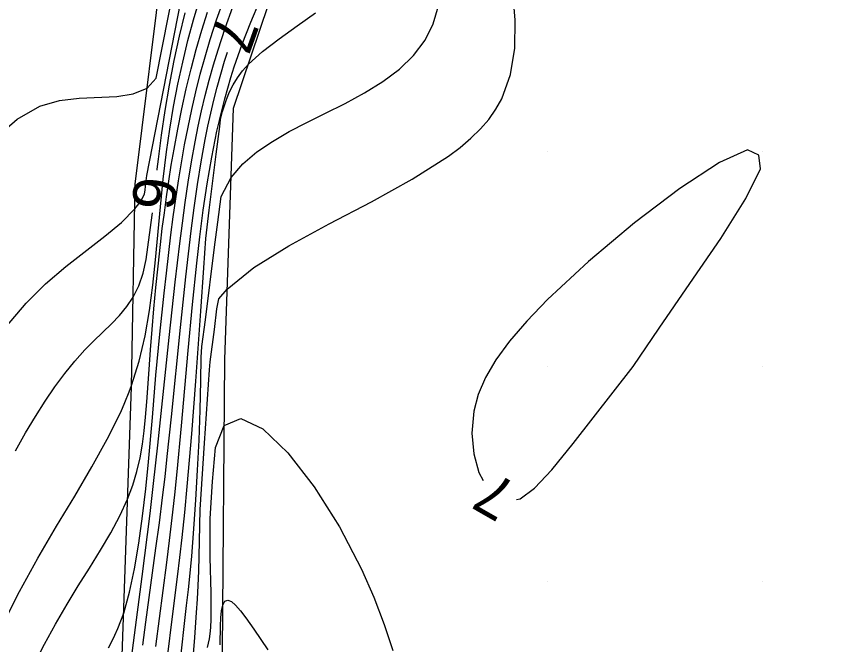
# Model space of a CAD drawing. Extents: x 2602990 to 2605851, y 618069 to 619180.
# Drawn here: x 2603415.29 to 2603453.62, y 618517.06 to 618546.27 of the extents above; entities that cross this region are included whole.
import ezdxf

# ---------------------------------------------------------------- set-up
doc = ezdxf.new("R2010")
doc.units = 0
for name, color, linetype in [('DTM Contours Major', 7, 'Continuous'), ('DTM Contours Minor', 7, 'Continuous'), ('DTM Contours Minor Text', 7, 'Continuous'), ('Exist DTM Crownline', 7, 'Continuous'), ('Exist DTM QL2 LIDAR Elevation Point', 7, 'Continuous'), ('Exist Roads EOP', 7, 'Continuous'), ('PH Exist DTM Breakline', 7, 'Continuous')]:
    doc.layers.add(name, color=color, linetype=linetype)

msp = doc.modelspace()

# ---------------------------------------------------------------- linework, layer by layer
at = {"layer": 'DTM Contours Major'}
msp.add_lwpolyline([(2603416.131, 618516.159), (2603416.593, 618517.08), (2603417.102, 618518.01), (2603417.646, 618518.939), (2603418.167, 618519.786), (2603418.692, 618520.622), (2603419.201, 618521.445), (2603419.678, 618522.255), (2603420.106, 618523.05), (2603420.466, 618523.828), (2603420.71, 618524.477), (2603420.9, 618525.117), (2603421.046, 618525.749), (2603421.155, 618526.377), (2603421.237, 618527.004), (2603421.3, 618527.632), (2603421.358, 618528.355), (2603421.46, 618529.857), (2603421.526, 618530.764), (2603421.601, 618531.707), (2603421.685, 618532.677), (2603421.778, 618533.665), (2603421.88, 618534.663), (2603421.991, 618535.663), (2603422.078, 618536.403), (2603422.172, 618537.142), (2603422.272, 618537.879), (2603422.379, 618538.616), (2603422.496, 618539.355), (2603422.622, 618540.098), (2603422.795, 618541.032), (2603422.985, 618541.968), (2603423.191, 618542.902), (2603423.415, 618543.827), (2603423.657, 618544.74), (2603423.915, 618545.634), (2603424.177, 618546.464)], dxfattribs=at)
at = {"layer": 'DTM Contours Minor'}
for points in [[(2603414.356, 618540.657), (2603415.326, 618541.489), (2603416.379, 618542.093), (2603417.29, 618542.362), (2603418.213, 618542.478), (2603419.965, 618542.554), (2603420.727, 618542.667), (2603421.369, 618542.931), (2603421.797, 618543.406), (2603422.659, 618547.806)], [(2603423.384, 618514.954), (2603423.588, 618517.396), (2603423.671, 618518.559), (2603423.709, 618519.173), (2603423.742, 618519.813), (2603423.771, 618520.481), (2603423.812, 618521.877), (2603423.835, 618523.349), (2603424.039, 618526.433), (2603424.27, 618529.839), (2603424.281, 618530.027), (2603424.3, 618530.215), (2603424.502, 618531.718), (2603424.621, 618532.667), (2603424.702, 618533.136), (2603425.097, 618533.594), (2603426.334, 618534.598), (2603427.968, 618535.606), (2603429.844, 618536.623), (2603431.808, 618537.652), (2603433.707, 618538.698), (2603435.387, 618539.767), (2603435.938, 618540.182), (2603436.435, 618540.604), (2603436.877, 618541.038), (2603437.264, 618541.486), (2603437.596, 618541.953), (2603437.871, 618542.442), (2603438.281, 618543.571), (2603438.474, 618544.795), (2603438.493, 618546.091), (2603438.379, 618547.436)], [(2603414.776, 618531.799), (2603415.738, 618532.945), (2603416.649, 618533.834), (2603417.595, 618534.635), (2603419.405, 618536.046), (2603420.177, 618536.694), (2603420.799, 618537.326), (2603420.98, 618537.558), (2603421.138, 618537.792), (2603421.25, 618538.015), (2603421.275, 618538.198), (2603421.296, 618538.381), (2603421.36, 618538.867), (2603422.93, 618546.892)], [(2603419.579, 618516.916), (2603419.725, 618517.199), (2603419.871, 618517.498), (2603420.013, 618517.816), (2603420.15, 618518.158), (2603420.281, 618518.527), (2603420.554, 618519.493), (2603420.788, 618520.59), (2603420.989, 618521.781), (2603421.159, 618523.03), (2603421.306, 618524.302), (2603421.432, 618525.559), (2603421.615, 618527.616), (2603421.784, 618529.582), (2603421.964, 618531.502), (2603422.161, 618533.395), (2603422.266, 618534.332), (2603422.479, 618536.111), (2603422.589, 618536.954), (2603422.706, 618537.794), (2603422.831, 618538.632), (2603422.967, 618539.468), (2603423.115, 618540.303), (2603423.275, 618541.128), (2603423.449, 618541.95), (2603423.638, 618542.769), (2603423.843, 618543.584), (2603424.065, 618544.393), (2603424.304, 618545.196), (2603424.603, 618546.112), (2603424.919, 618547.01)], [(2603420.388, 618514.415), (2603421.14, 618520.222), (2603421.506, 618523.149), (2603421.673, 618524.559), (2603421.872, 618526.338), (2603422.396, 618531.347), (2603422.68, 618533.914), (2603422.894, 618535.715), (2603423.014, 618536.664), (2603423.143, 618537.614), (2603423.282, 618538.561), (2603423.435, 618539.504), (2603423.603, 618540.439), (2603423.747, 618541.163), (2603423.903, 618541.882), (2603424.071, 618542.596), (2603424.254, 618543.307), (2603424.453, 618544.017), (2603424.668, 618544.725), (2603425.002, 618545.731), (2603425.362, 618546.725), (2603425.557, 618547.227)], [(2603421.773, 618516.966), (2603422.283, 618520.871), (2603422.413, 618521.908), (2603422.537, 618522.956), (2603422.655, 618524.027), (2603422.763, 618525.098), (2603422.963, 618527.23), (2603423.277, 618530.744), (2603423.481, 618532.881), (2603423.681, 618534.804), (2603423.822, 618536.024), (2603423.982, 618537.257), (2603424.165, 618538.494), (2603424.376, 618539.722), (2603424.62, 618540.932), (2603424.734, 618541.438), (2603424.856, 618541.94), (2603424.986, 618542.438), (2603425.123, 618542.933), (2603425.27, 618543.427), (2603425.425, 618543.92), (2603425.79, 618544.977), (2603426.189, 618546.011), (2603426.61, 618546.995)], [(2603414.514, 618517.742), (2603415.43, 618519.525), (2603416.293, 618521.082), (2603417.158, 618522.561), (2603418.001, 618523.97), (2603418.796, 618525.319), (2603419.517, 618526.616), (2603420.142, 618527.871), (2603420.337, 618528.314), (2603420.543, 618528.821), (2603420.649, 618529.109), (2603421.003, 618530.246), (2603421.276, 618531.412), (2603421.483, 618532.594), (2603421.64, 618533.779), (2603421.764, 618534.955), (2603421.989, 618537.418), (2603422.12, 618538.701), (2603422.193, 618539.338), (2603422.274, 618539.977), (2603422.427, 618541.026), (2603422.604, 618542.076), (2603422.803, 618543.119), (2603423.025, 618544.145), (2603423.266, 618545.146), (2603423.527, 618546.115), (2603423.743, 618546.844)], [(2603422.87, 618515.935), (2603423.21, 618518.883), (2603423.291, 618519.616), (2603423.369, 618520.379), (2603423.444, 618521.173), (2603423.549, 618522.45), (2603423.642, 618523.788), (2603423.721, 618525.165), (2603423.787, 618526.563), (2603423.838, 618527.962), (2603423.874, 618529.341), (2603423.892, 618530.407), (2603423.916, 618530.928), (2603424.082, 618532.155), (2603424.509, 618535.535), (2603424.661, 618536.711), (2603424.808, 618537.903), (2603425.279, 618538.786), (2603425.827, 618539.415), (2603426.474, 618539.968), (2603427.201, 618540.462), (2603427.986, 618540.913), (2603428.807, 618541.337), (2603429.644, 618541.752), (2603430.583, 618542.227), (2603431.489, 618542.723), (2603432.338, 618543.252), (2603433.106, 618543.826), (2603433.768, 618544.458), (2603434.298, 618545.16), (2603434.676, 618545.927), (2603434.925, 618546.761)], [(2603421.839, 618539.124), (2603421.845, 618539.175), (2603421.897, 618539.636), (2603422.041, 618540.754), (2603422.214, 618541.904), (2603422.412, 618543.068), (2603422.634, 618544.224), (2603422.876, 618545.353), (2603423.137, 618546.434)], [(2603422.305, 618516.356), (2603422.573, 618518.497), (2603422.79, 618520.212), (2603422.898, 618521.11), (2603423.003, 618522.033), (2603423.126, 618523.209), (2603423.241, 618524.412), (2603423.35, 618525.634), (2603423.452, 618526.863), (2603423.64, 618529.309), (2603423.871, 618532.562), (2603424.008, 618534.578), (2603424.105, 618535.94), (2603424.251, 618537.259), (2603424.58, 618539.861), (2603424.747, 618541.148), (2603424.785, 618541.471), (2603424.881, 618541.85), (2603424.933, 618542.032), (2603425.057, 618542.406), (2603425.202, 618542.761), (2603425.371, 618543.098), (2603425.571, 618543.422), (2603425.806, 618543.736), (2603426.081, 618544.044), (2603426.741, 618544.639), (2603427.519, 618545.23), (2603428.358, 618545.827), (2603429.205, 618546.44)], [(2603421.17, 618517.03), (2603421.31, 618518.106), (2603421.784, 618521.551), (2603421.942, 618522.728), (2603422.091, 618523.897), (2603422.205, 618524.857), (2603422.311, 618525.804), (2603422.505, 618527.659), (2603422.923, 618531.812), (2603423.173, 618534.169), (2603423.292, 618535.23), (2603423.419, 618536.302), (2603423.558, 618537.378), (2603423.711, 618538.45), (2603423.88, 618539.511), (2603424.069, 618540.554), (2603424.194, 618541.17), (2603424.327, 618541.779), (2603424.472, 618542.383), (2603424.627, 618542.984), (2603424.796, 618543.585), (2603424.978, 618544.188), (2603425.117, 618544.603)], [(2603449.821, 618539.821), (2603449.295, 618540.065), (2603447.988, 618539.479), (2603446.153, 618538.276), (2603444.041, 618536.67), (2603441.906, 618534.876), (2603440, 618533.109), (2603439.026, 618532.103), (2603438.229, 618531.175), (2603437.595, 618530.308), (2603437.115, 618529.487), (2603436.777, 618528.697), (2603436.569, 618527.92), (2603436.475, 618526.895), (2603436.563, 618525.924), (2603436.804, 618525.062), (2603436.998, 618524.692)], [(2603438.555, 618523.801), (2603438.723, 618523.841), (2603439.386, 618524.332), (2603440.19, 618525.183), (2603441.188, 618526.406), (2603443.977, 618530), (2603445.182, 618531.782), (2603446.622, 618533.85), (2603448.051, 618535.945), (2603449.224, 618537.811), (2603449.896, 618539.189), (2603449.821, 618539.821)], [(2603415.247, 618526.074), (2603415.72, 618526.909), (2603416.172, 618527.666), (2603416.625, 618528.377), (2603417.079, 618529.042), (2603417.538, 618529.662), (2603418.004, 618530.236), (2603418.479, 618530.763), (2603418.896, 618531.184), (2603419.712, 618531.973), (2603420.089, 618532.367), (2603420.43, 618532.778), (2603420.724, 618533.218), (2603420.986, 618533.75), (2603421.189, 618534.329), (2603421.322, 618534.974), (2603421.601, 618537.031), (2603421.615, 618537.137)], [(2603424.357, 618518.247), (2603424.352, 618519.465), (2603424.31, 618521.103), (2603424.301, 618522.924), (2603424.415, 618524.642), (2603424.555, 618526.231), (2603424.958, 618527.243), (2603425.726, 618527.574), (2603426.746, 618527.091), (2603427.917, 618525.973), (2603429.141, 618524.395), (2603430.316, 618522.535), (2603431.343, 618520.571), (2603431.911, 618519.266), (2603432.39, 618518.002), (2603432.802, 618516.784)], [(2603424.77, 618517.045), (2603424.787, 618517.934), (2603424.805, 618518.3), (2603424.838, 618518.636), (2603424.894, 618518.901), (2603424.992, 618519.083), (2603425.126, 618519.132), (2603425.293, 618519.063), (2603425.489, 618518.892), (2603425.714, 618518.635), (2603425.963, 618518.306), (2603426.336, 618517.772), (2603426.987, 618516.813)], [(2603424.178, 618516.921), (2603424.271, 618517.327), (2603424.31, 618517.565), (2603424.34, 618517.863), (2603424.357, 618518.247)]]:
    msp.add_lwpolyline(points, dxfattribs=at)
at = {"layer": 'Exist DTM Crownline'}
msp.add_spline([(2603233.488, 618380.754), (2603285.185, 618400.095), (2603335.457, 618418.629), (2603390.812, 618439.069), (2603440.087, 618457.325), (2603493.996, 618477.231), (2603542.655, 618495.301), (2603600.808, 618516.867), (2603653.659, 618536.362), (2603706.222, 618555.742), (2603764.811, 618577.593), (2603823.52, 618599.847), (2603878.564, 618620.56), (2603937.951, 618643.078), (2603997.369, 618665.789), (2604036.209, 618680.665), (2604055.311, 618688.017)], degree=3, dxfattribs=at)
at = {"layer": 'Exist DTM QL2 LIDAR Elevation Point'}
for p, q in [((2603440, 618540), (2603440, 618540)), ((2603450, 618540), (2603450, 618540)), ((2603440, 618530), (2603440, 618530)), ((2603450, 618530), (2603450, 618530)), ((2603440, 618520), (2603440, 618520)), ((2603450, 618520), (2603450, 618520))]:
    msp.add_line(p, q, dxfattribs=at)
at = {"layer": 'Exist Roads EOP'}
for points in [[(2603230.17, 618389.98), (2603282.929, 618409.597), (2603332.773, 618427.868), (2603388.167, 618448.413), (2603437.203, 618466.721), (2603490.778, 618486.527), (2603539.039, 618504.558), (2603597.451, 618526.156), (2603651.053, 618545.972), (2603705.208, 618566.084), (2603762.02, 618587.183), (2603820.334, 618609.162), (2603876.341, 618629.99), (2603934.909, 618652.28), (2603996.409, 618675.568), (2604033.216, 618689.957), (2604052.01, 618697.199)], [(2604034.633, 618668.486), (2603984.89, 618650.123), (2603936.767, 618631.654), (2603888.195, 618613.335), (2603837.766, 618594.258), (2603782.918, 618573.705), (2603731.939, 618554.39), (2603671.126, 618532.171), (2603621.822, 618514.106), (2603561.545, 618491.877), (2603506.421, 618471.293), (2603452.163, 618451.33), (2603398.364, 618431.316), (2603341.431, 618410.355), (2603281.65, 618388.199), (2603223.033, 618366.475), (2603185.717, 618352.612)]]:
    msp.add_spline(points, degree=3, dxfattribs=at)
at = {"layer": 'PH Exist DTM Breakline'}
for points in [[(2603420.106, 618512.049), (2603420.211, 618516.533), (2603420.648, 618529.041), (2603420.819, 618538.47), (2603422.128, 618549.088), (2603423.344, 618553.609), (2603424.552, 618556.495), (2603427.152, 618561.197), (2603431.339, 618569.035), (2603433.508, 618575.626), (2603437.546, 618591.762), (2603439.238, 618603.824), (2603439.585, 618610.612), (2603438.591, 618626.145), (2603435.827, 618639.611), (2603430.526, 618661.513), (2603425.292, 618684.296), (2603417.979, 618715.577)], [(2603433.996, 618481.025), (2603430.516, 618485.883), (2603428.217, 618490.776), (2603427.219, 618496.134), (2603425.266, 618507.559), (2603424.877, 618516.733), (2603424.982, 618530.313), (2603425.392, 618542.002), (2603428.667, 618551.709)]]:
    msp.add_lwpolyline(points, dxfattribs=at)

# ---------------------------------------------------------------- texts
at = {"layer": 'DTM Contours Minor Text'}
for s, rotation, p in [('7', 250.2655, (2603424.721, 618546.501)), ('6', 263.5529, (2603420.814, 618538.892)), ('7', 150.2258, (2603438.673, 618524.456))]:
    msp.add_text(s, height=2, rotation=rotation, dxfattribs=at).set_placement(p)

doc.saveas('drawing.dxf')
